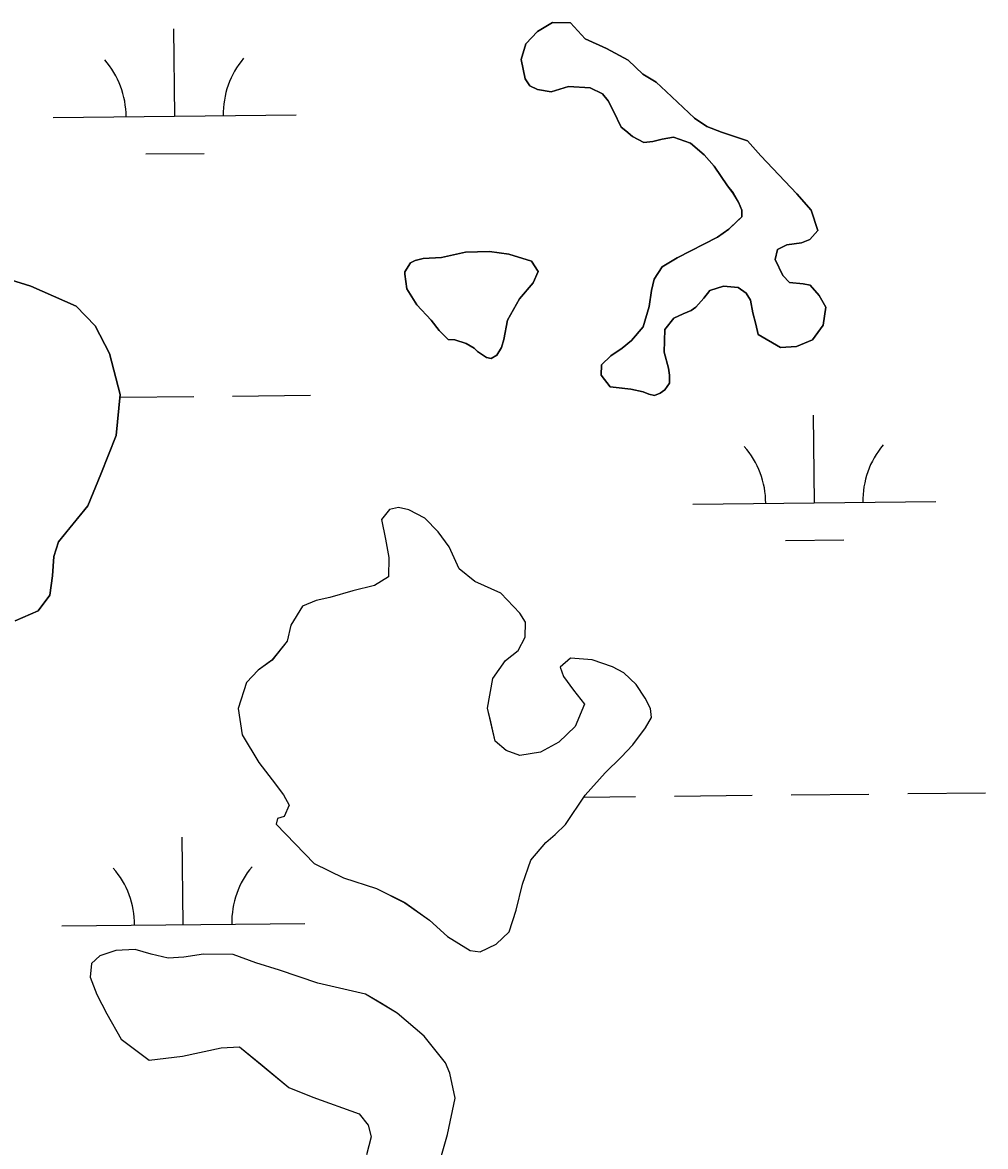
# Model space of a CAD drawing. Extents: x 3734862 to 3772949, y 391520 to 417239.
# Drawn here: x 3746163.5 to 3746559.7, y 411141.1 to 411603.6 of the extents above; entities that cross this region are included whole.
import ezdxf

# ---------------------------------------------------------------- set-up
doc = ezdxf.new("R2010")
doc.units = 0
doc.layers.add('V-TOPO-SHOR', color=7, linetype='Continuous')
doc.layers.add('V-WETL-SWMP', color=7, linetype='Continuous')

msp = doc.modelspace()

# ---------------------------------------------------------------- linework, layer by layer
at = {"layer": 'V-TOPO-SHOR'}
for points in [[(3746427.76, 411452.42), (3746425.87, 411451.05), (3746423.51, 411450.15), (3746421.17, 411450.66), (3746418.85, 411451.63), (3746413.71, 411452.65), (3746409.03, 411453.2), (3746405.29, 411453.73), (3746401.62, 411458.47), (3746401.69, 411462.69), (3746405.5, 411466.38), (3746410.23, 411469.58), (3746414.04, 411472.8), (3746418.81, 411478.34), (3746421.29, 411486.74), (3746422.34, 411493.28), (3746423.35, 411497.95), (3746426.71, 411503.05), (3746432.87, 411506.7), (3746449.41, 411515.33), (3746454.15, 411518.54), (3746457.96, 411522.22), (3746459.38, 411523.6), (3746459.43, 411526.41), (3746458.08, 411529.72), (3746455.79, 411533.5), (3746453.5, 411536.35), (3746448.01, 411544.41), (3746443.87, 411549.16), (3746438.32, 411553.94), (3746431.33, 411556.39), (3746426.63, 411555.53), (3746422.87, 411554.66), (3746419.12, 411554.25), (3746414.47, 411556.67), (3746411.7, 411559.06), (3746409.84, 411560.49), (3746406.67, 411567.11), (3746404.4, 411571.36), (3746402.1, 411574.21), (3746396.99, 411576.64), (3746388.09, 411577.25), (3746381.03, 411575.02), (3746375.42, 411576.05), (3746372.17, 411577.51), (3746370.34, 411580.35), (3746368.59, 411588.35), (3746370.58, 411594.87), (3746375.34, 411599.95), (3746381.5, 411603.6), (3746388.99, 411603.48), (3746394.97, 411596.82), (3746403.81, 411592.93), (3746412.64, 411588.1), (3746418.64, 411582.38), (3746424.21, 411579), (3746428.36, 411575.19), (3746439.9, 411564.22), (3746445, 411560.86), (3746451.05, 411558.42), (3746461.77, 411554.96), (3746467.29, 411548.78), (3746482.03, 411533.07), (3746488.01, 411526.42), (3746490.69, 411517.94), (3746487.35, 411514.24), (3746484.04, 411512.89), (3746477.94, 411512.05), (3746474.16, 411510.24), (3746473.15, 411506.04), (3746476.33, 411499.43), (3746479.09, 411496.57), (3746484.71, 411496.01), (3746487.51, 411495.5), (3746491.19, 411491.22), (3746493.92, 411486.49), (3746492.86, 411479.01), (3746488.55, 411472.99), (3746481.94, 411470.28), (3746475.38, 411469.92), (3746466.09, 411475.23), (3746465.22, 411479.46), (3746463.9, 411484.17), (3746463.04, 411489.34), (3746461.21, 411492.18), (3746457.97, 411494.57), (3746451.89, 411495.14), (3746446.24, 411493.36), (3746443.84, 411490.12), (3746440.5, 411486.42), (3746438.6, 411485.05), (3746435.3, 411483.7), (3746431.52, 411481.88), (3746427.7, 411477.26), (3746427.62, 411472.58), (3746427.54, 411467.89), (3746429.31, 411461.3), (3746429.74, 411458.48)], [(3746331.7, 411481.17), (3746325.71, 411487.36), (3746321.6, 411493.99), (3746320.76, 411500.09), (3746320.78, 411501.03), (3746323.18, 411504.74), (3746325.07, 411505.64), (3746328.36, 411506.53), (3746335.87, 411506.88), (3746345.74, 411509.06), (3746355.59, 411509.37), (3746363.54, 411508.3), (3746372.86, 411505.33), (3746375.61, 411501.07), (3746373.65, 411496.42), (3746367.93, 411489.95), (3746363.09, 411481.13), (3746361.56, 411473.19), (3746360.57, 411469.92), (3746358.64, 411466.67), (3746356.28, 411465.3), (3746354.41, 411465.8), (3746350.7, 411468.21), (3746349.32, 411469.64), (3746346.07, 411471.56), (3746341.41, 411473.04), (3746338.6, 411473.09), (3746334.91, 411476.9), (3746331.7, 411481.17)], [(3746147.86, 411501.04), (3746166.98, 411495.1), (3746185.59, 411486.83), (3746193.42, 411478.74), (3746199.33, 411467.4), (3746203.74, 411450.46), (3746202.06, 411433.61), (3746195.71, 411417.79), (3746190.34, 411404.75), (3746181.73, 411394.11), (3746178.39, 411389.95), (3746176.41, 411383.89), (3746175.81, 411375.94), (3746174.75, 411367.99), (3746169.96, 411361.5), (3746160.52, 411357.44)], [(3746429.74, 411458.48), (3746429.68, 411455.2), (3746427.76, 411452.42)], [(3746267.87, 411273.69), (3746283.53, 411257.5), (3746295.62, 411251.68), (3746309.14, 411247.24), (3746320.76, 411241.43), (3746330.95, 411234.23), (3746338.34, 411227.55), (3746347.62, 411221.77), (3746351.83, 411221.24), (3746358.44, 411224.41), (3746363.67, 411229.48), (3746366.63, 411238.33), (3746369.15, 411249.07), (3746372.59, 411258.85), (3746378.8, 411266.25), (3746382.6, 411269.47), (3746386.89, 411273.62), (3746395.05, 411285.67), (3746403.17, 411294.91), (3746409.83, 411301.36), (3746414.6, 411306.43), (3746419.87, 411313.38), (3746422.28, 411317.56), (3746421.87, 411321.31), (3746419.6, 411325.57), (3746415.95, 411331.25), (3746410.87, 411336.02), (3746406.22, 411338.44), (3746397.83, 411341.39), (3746388.94, 411342), (3746384.66, 411338.32), (3746386.01, 411334.55), (3746390.13, 411328.86), (3746394.73, 411323.16), (3746390.82, 411313.85), (3746384.16, 411307.4), (3746376.6, 411303.31), (3746368.14, 411302.04), (3746362.55, 411304), (3746357.93, 411307.83), (3746356.18, 411315.82), (3746354.87, 411321.47), (3746356.94, 411333.62), (3746362.22, 411341.03), (3746367.44, 411345.16), (3746370.34, 411350.74), (3746370.44, 411356.83), (3746368.16, 411360.61), (3746360.32, 411368.71), (3746349.62, 411373.57), (3746343.15, 411378.83), (3746339.08, 411387.8), (3746334.49, 411393.97), (3746328.96, 411399.68), (3746322.46, 411403.06), (3746318.26, 411404.07), (3746314.5, 411403.19), (3746311.15, 411399.03), (3746312.89, 411391.04), (3746314.17, 411383.52), (3746314.04, 411375.55), (3746308.36, 411371.9), (3746299.42, 411369.7), (3746290.01, 411367.04), (3746284.36, 411365.73), (3746278.7, 411363.48), (3746273.89, 411355.59), (3746272.37, 411349.06), (3746266.15, 411341.19), (3746260.46, 411337.07), (3746255.7, 411331.99), (3746252.24, 411321.27), (3746253.94, 411310.46), (3746260.78, 411299.11), (3746266.29, 411291.99), (3746270.87, 411285.82), (3746273.15, 411281.57), (3746271.2, 411276.91), (3746268.37, 411276.02), (3746267.87, 411273.69)], [(3746304.68, 411203.73), (3746285.07, 411208.27), (3746269.23, 411213.68), (3746259.44, 411216.65), (3746250.12, 411220.09), (3746237.94, 411220.28), (3746229.95, 411219.01), (3746223.39, 411218.65), (3746216.38, 411220.17), (3746209.85, 411222.15), (3746201.88, 411221.81), (3746195.29, 411219.57), (3746191.95, 411216.35), (3746191.39, 411210.73), (3746194.09, 411203.66), (3746198.18, 411195.63), (3746204.1, 411185.22), (3746215.67, 411176.6), (3746229.29, 411178.25), (3746245.28, 411181.74), (3746252.78, 411182.09), (3746261.57, 411174.91), (3746273.13, 411165.35), (3746282.9, 411161.44), (3746302, 411154.57), (3746305.68, 411149.83), (3746307, 411145.12), (3746305.01, 411137.65)], [(3746333.95, 411130.62), (3746338.41, 411146.01), (3746341.47, 411160.96), (3746339.3, 411171.3), (3746337.49, 411175.55), (3746328.77, 411186.47), (3746317.68, 411196.02), (3746311.18, 411199.88), (3746304.68, 411203.73)]]:
    msp.add_lwpolyline(points, dxfattribs=at)
at = {"layer": 'V-WETL-SWMP'}
for p, q in [((3746226.13, 411565.05), (3746225.75, 411601.05)), ((3746176.13, 411564.52), (3746276.12, 411565.58)), ((3746214.29, 411549.5), (3746238.29, 411549.75)), ((3746203.64, 411449.38), (3746233.94, 411449.7)), ((3746249.94, 411449.87), (3746281.93, 411450.2)), ((3746489.26, 411405.96), (3746488.88, 411441.96)), ((3746439.26, 411405.43), (3746539.25, 411406.49)), ((3746477.42, 411390.4), (3746501.42, 411390.66)), ((3746394.52, 411284.88), (3746415.68, 411285.11)), ((3746431.68, 411285.28), (3746463.68, 411285.61)), ((3746479.68, 411285.78), (3746511.68, 411286.12)), ((3746527.68, 411286.29), (3746559.68, 411286.63)), ((3746229.64, 411232.4), (3746229.26, 411268.39)), ((3746179.64, 411231.87), (3746279.64, 411232.92))]:
    msp.add_line(p, q, dxfattribs=at)
for points in [[(3746429.74, 411458.48), (3746429.31, 411461.3), (3746427.55, 411467.89), (3746427.7, 411477.26), (3746431.52, 411481.88), (3746435.3, 411483.7), (3746438.6, 411485.05), (3746440.5, 411486.42), (3746443.84, 411490.12), (3746446.24, 411493.36), (3746451.89, 411495.14), (3746457.97, 411494.57), (3746461.21, 411492.18), (3746463.04, 411489.34), (3746463.89, 411484.17), (3746465.22, 411479.46), (3746466.09, 411475.23), (3746475.38, 411469.92), (3746481.94, 411470.28), (3746488.55, 411472.99), (3746492.86, 411479.01), (3746493.92, 411486.49), (3746491.19, 411491.22), (3746487.51, 411495.5), (3746484.71, 411496.01), (3746479.09, 411496.57), (3746476.33, 411499.43), (3746473.15, 411506.04), (3746474.16, 411510.24), (3746477.94, 411512.05), (3746484.04, 411512.89), (3746487.35, 411514.24), (3746490.69, 411517.94), (3746488.01, 411526.42), (3746482.03, 411533.07), (3746467.29, 411548.78), (3746461.77, 411554.96), (3746451.05, 411558.42), (3746445, 411560.86), (3746439.9, 411564.22), (3746428.36, 411575.19), (3746424.21, 411579), (3746418.64, 411582.38), (3746412.64, 411588.1), (3746403.81, 411592.93), (3746394.97, 411596.82), (3746388.99, 411603.48), (3746381.5, 411603.6), (3746375.34, 411599.95), (3746370.58, 411594.87), (3746368.59, 411588.35), (3746370.34, 411580.35), (3746372.17, 411577.51), (3746375.42, 411576.05), (3746381.03, 411575.02), (3746388.09, 411577.25), (3746396.99, 411576.64), (3746402.1, 411574.21), (3746404.4, 411571.36), (3746406.67, 411567.11), (3746409.85, 411560.49), (3746411.7, 411559.06), (3746414.47, 411556.67), (3746419.12, 411554.25), (3746422.87, 411554.66), (3746426.63, 411555.53), (3746431.33, 411556.39), (3746438.32, 411553.94), (3746443.87, 411549.16), (3746448.01, 411544.41), (3746453.5, 411536.35), (3746455.8, 411533.5), (3746458.08, 411529.72), (3746459.43, 411526.41), (3746459.38, 411523.6), (3746454.15, 411518.53), (3746449.41, 411515.33), (3746432.87, 411506.7), (3746426.71, 411503.05), (3746423.35, 411497.95), (3746422.34, 411493.28), (3746421.29, 411486.74), (3746418.81, 411478.34), (3746414.04, 411472.8), (3746410.24, 411469.58), (3746405.5, 411466.38), (3746401.69, 411462.69), (3746401.62, 411458.47), (3746405.29, 411453.73), (3746413.71, 411452.65), (3746418.85, 411451.63), (3746421.17, 411450.66), (3746423.51, 411450.15), (3746425.87, 411451.05), (3746427.76, 411452.42), (3746429.68, 411455.2)], [(3746349.32, 411469.64), (3746350.7, 411468.21), (3746354.41, 411465.8), (3746356.28, 411465.3), (3746358.64, 411466.67), (3746360.57, 411469.92), (3746361.56, 411473.18), (3746363.1, 411481.13), (3746367.93, 411489.95), (3746373.65, 411496.42), (3746375.6, 411501.07), (3746372.86, 411505.33), (3746363.54, 411508.3), (3746355.59, 411509.36), (3746345.74, 411509.06), (3746335.87, 411506.88), (3746328.37, 411506.53), (3746325.07, 411505.65), (3746323.18, 411504.74), (3746320.78, 411501.03), (3746320.76, 411500.09), (3746321.6, 411493.99), (3746325.71, 411487.36), (3746331.7, 411481.17), (3746334.91, 411476.9), (3746338.6, 411473.09), (3746341.41, 411473.04), (3746346.07, 411471.56)], [(3746330.95, 411234.23), (3746338.34, 411227.55), (3746347.62, 411221.77), (3746351.83, 411221.24), (3746358.44, 411224.41), (3746363.68, 411229.48), (3746366.63, 411238.33), (3746369.15, 411249.07), (3746372.59, 411258.85), (3746378.8, 411266.25), (3746382.6, 411269.47), (3746386.89, 411273.62), (3746395.05, 411285.67), (3746403.17, 411294.91), (3746409.83, 411301.36), (3746414.6, 411306.43), (3746419.87, 411313.38), (3746422.28, 411317.56), (3746421.87, 411321.31), (3746419.6, 411325.57), (3746415.95, 411331.25), (3746410.87, 411336.02), (3746406.22, 411338.44), (3746397.83, 411341.39), (3746388.94, 411342), (3746384.66, 411338.32), (3746386.01, 411334.55), (3746390.13, 411328.86), (3746394.73, 411323.16), (3746390.83, 411313.85), (3746384.16, 411307.4), (3746376.6, 411303.31), (3746368.14, 411302.04), (3746362.55, 411304), (3746357.93, 411307.83), (3746354.87, 411321.47), (3746356.94, 411333.62), (3746362.21, 411341.03), (3746367.44, 411345.16), (3746370.34, 411350.74), (3746370.44, 411356.83), (3746368.16, 411360.61), (3746360.32, 411368.71), (3746349.62, 411373.57), (3746343.15, 411378.83), (3746339.08, 411387.8), (3746334.49, 411393.97), (3746328.96, 411399.68), (3746322.46, 411403.07), (3746318.26, 411404.07), (3746314.5, 411403.19), (3746311.15, 411399.03), (3746312.89, 411391.04), (3746314.17, 411383.52), (3746314.04, 411375.55), (3746308.36, 411371.9), (3746299.42, 411369.7), (3746290.01, 411367.04), (3746284.36, 411365.73), (3746278.7, 411363.48), (3746273.89, 411355.59), (3746272.38, 411349.06), (3746266.16, 411341.19), (3746260.46, 411337.07), (3746255.7, 411331.99), (3746252.24, 411321.27), (3746253.94, 411310.46), (3746260.78, 411299.1), (3746266.29, 411291.99), (3746270.87, 411285.82), (3746273.15, 411281.57), (3746271.2, 411276.91), (3746268.37, 411276.02), (3746267.87, 411273.68), (3746283.53, 411257.5), (3746295.62, 411251.68), (3746309.14, 411247.24), (3746320.76, 411241.42)]]:
    msp.add_lwpolyline(points, close=True, dxfattribs=at)
for points in [[(3746160.52, 411357.44), (3746169.96, 411361.51), (3746174.75, 411367.99), (3746175.81, 411375.94), (3746176.41, 411383.89), (3746178.39, 411389.95), (3746190.34, 411404.75), (3746195.71, 411417.79), (3746202.06, 411433.61), (3746203.74, 411450.46), (3746199.33, 411467.4), (3746193.42, 411478.74), (3746185.59, 411486.83), (3746166.98, 411495.1), (3746147.86, 411501.04)], [(3746333.95, 411130.62), (3746338.41, 411146.01), (3746341.47, 411160.96), (3746339.3, 411171.3), (3746337.49, 411175.55), (3746328.77, 411186.47), (3746317.68, 411196.02), (3746304.68, 411203.73), (3746285.07, 411208.27), (3746269.23, 411213.68), (3746259.44, 411216.65), (3746250.12, 411220.09), (3746237.94, 411220.28), (3746229.95, 411219.01), (3746223.39, 411218.65), (3746216.38, 411220.17), (3746209.85, 411222.15), (3746201.88, 411221.81), (3746195.29, 411219.57), (3746191.95, 411216.35), (3746191.39, 411210.73), (3746194.09, 411203.66), (3746198.18, 411195.63), (3746204.1, 411185.22), (3746215.67, 411176.6), (3746229.29, 411178.25), (3746245.28, 411181.74), (3746252.78, 411182.09), (3746273.13, 411165.35), (3746282.9, 411161.44), (3746302, 411154.57), (3746305.68, 411149.83), (3746307, 411145.12), (3746305.01, 411137.65)]]:
    msp.add_lwpolyline(points, dxfattribs=at)
for centre, start, end in [((3746170.88, 411564.94), 359.8334, 41.377), ((3746281.36, 411566.11), 139.8334, 181.377), ((3746434.01, 411405.85), 359.8334, 41.377), ((3746544.49, 411407.02), 139.8334, 181.377), ((3746174.39, 411232.29), 359.8334, 41.377), ((3746284.87, 411233.45), 139.8334, 181.377)]:
    msp.add_arc(centre, 35.25, start, end, dxfattribs=at)

doc.saveas('drawing.dxf')
